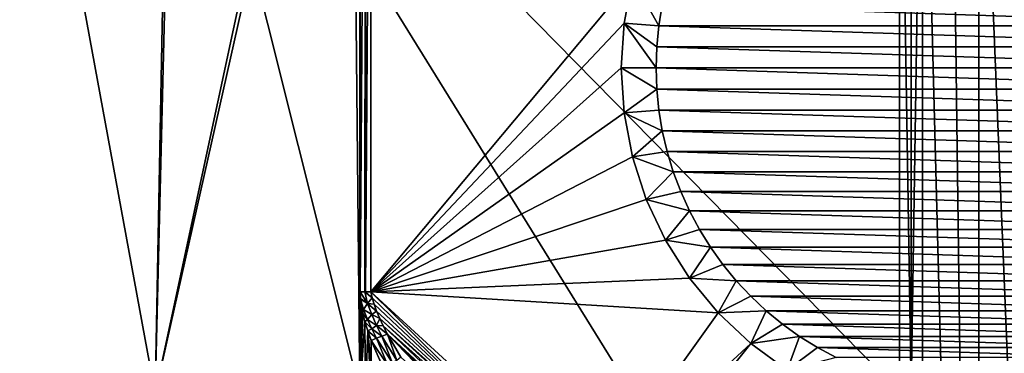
# Model space of a CAD drawing. Header units: metres. Extents: x -92 to 264, y -100 to 50.
# Tile 229 of 656: x -27 to 1, y -21 to -11. Entities that reach past the tile are written whole.
import ezdxf

# ---------------------------------------------------------------- set-up
doc = ezdxf.new("R2010")
doc.units = ezdxf.units.M
doc.layers.add('solid_21062050_01', color=7, linetype='CONTINUOUS')

msp = doc.modelspace()

# ---------------------------------------------------------------- linework, layer by layer
at = {"layer": 'solid_21062050_01'}
for points in [[(-23.603045, -22.137493, -24.454712), (-18.241419, 2.836485, -26.166298), (-17.984694, 2.886259, -26.25663)], [(-17.734138, -22.120388, -26.345543), (-23.603045, -22.137493, -24.454712), (-17.984694, 2.886259, -26.25663)], [(-23.603045, -22.137493, -24.454712), (-23.007612, 1.960443, -24.628582), (-18.241419, 2.836485, -26.166298)], [(-17.734138, -22.120388, -26.345543), (-17.984694, 2.886259, -26.25663), (-17.727924, 2.935212, -26.347757)], [(-17.734138, -22.120388, -26.345543), (-17.727924, 2.935212, -26.347757), (-17.727924, -19.212572, -26.347757)], [(-17.578672, 2.935212, -26.386913), (-17.727924, -19.212572, -26.347757), (-17.727924, 2.935212, -26.347757)], [(-17.594915, -19.212572, -26.383961), (-17.727924, -19.212572, -26.347757), (-17.578672, 2.935212, -26.386913)], [(-17.579082, -19.212572, -26.386843), (-17.594915, -19.212572, -26.383961), (-17.578672, 2.935212, -26.386913)], [(-17.579082, -19.212572, -26.386843), (-17.425756, 2.935212, -26.4), (-17.425756, -19.212572, -26.4)], [(-17.579082, -19.212572, -26.386843), (-17.578672, 2.935212, -26.386913), (-17.425756, 2.935212, -26.4)], [(-9.927938, -10.25084, -26.4), (-17.425756, -19.212572, -26.4), (-17.425756, 2.935212, -26.4)], [(-23.603045, -22.137493, -24.454712), (-27.8853, 1.178421, -23.320091), (-23.138807, 1.937917, -24.58993)], [(-23.603045, -22.137493, -24.454712), (-23.138807, 1.937917, -24.58993), (-23.007612, 1.960443, -24.628582)], [(-23.603045, -22.137493, -24.454712), (-29.601852, -22.143772, -22.921379), (-27.8853, 1.178421, -23.320091)], [(-33.409279, -22.023787, 20.048485), (-23.029959, -0.957206, 20.174379), (-43.782917, -0.865587, 19.922657)], [(-33.409279, -22.023787, 20.048485), (-17.73917, -22.072418, 20.238554), (-23.029959, -0.957206, 20.174379)], [(-2.277006, -22.081369, 20.426104), (-2.277, -1.048826, 20.426104), (-23.029959, -0.957206, 20.174379)], [(-9.942008, -22.08469, 20.33313), (-2.277006, -22.081369, 20.426104), (-23.029959, -0.957206, 20.174379)], [(-17.73917, -22.072418, 20.238554), (-9.942008, -22.08469, 20.33313), (-23.029959, -0.957206, 20.174379)], [(-1.946122, -22.081375, 20.434464), (-2.277, -1.048826, 20.426104), (-2.277006, -22.081369, 20.426104)], [(-1.946154, -1.052086, 20.434464), (-2.277, -1.048826, 20.426104), (-1.946122, -22.081375, 20.434464)], [(-1.946154, -1.052086, 20.434464), (-1.946122, -22.081375, 20.434464), (-1.615579, -1.058735, 20.451513)], [(-1.946122, -22.081375, 20.434464), (-1.615576, -22.081369, 20.451513), (-1.615579, -1.058735, 20.451513)], [(-1.615579, -1.058735, 20.451513), (-1.615576, -22.081369, 20.451513), (0, -63, 20.503769)], [(-0.807599, -1.072466, 20.490723), (-1.615579, -1.058735, 20.451513), (0, -63, 20.503769)], [(-0.807599, -1.072466, 20.490723), (0, -63, 20.503769), (0, -1.07707, 20.503769)], [(0.807608, -1.072466, 20.490723), (0, -1.07707, 20.503769), (2.529191, -63, 20.375505)], [(0, -1.07707, 20.503769), (0, -63, 20.503769), (2.529191, -63, 20.375505)], [(-9.927938, -10.25084, -26.4), (-10.169175, -11.51545, -26.4), (-17.425756, -19.212572, -26.4)], [(-10.169174, -11.515324, -43.996231), (-10.169175, -11.51545, -26.4), (-9.927938, -10.25084, -26.4)], [(-9.927962, -10.250872, -43.996231), (-10.169174, -11.515324, -43.996231), (-9.927938, -10.25084, -26.4)], [(-9.927962, -10.250872, -43.996231), (-9.170867, -11.592718, -44.996231), (-10.169174, -11.515324, -43.996231)], [(-9.927962, -10.250872, -43.996231), (-9.072302, -10.995618, -44.996231), (-9.170867, -11.592718, -44.996231)], [(-9.170867, -11.592718, -44.996231), (-9.072302, -10.995618, -44.996231), (9.170867, -11.592718, -44.996231)], [(-9.072302, -10.995618, -44.996231), (9.072302, -10.995618, -44.996231), (9.170867, -11.592718, -44.996231)], [(-10.169175, -11.51545, -26.4), (-10.25, -12.8, -26.4), (-17.425756, -19.212572, -26.4)], [(-10.169174, -11.515324, -43.996231), (-10.25, -12.8, -43.996231), (-10.169175, -11.51545, -26.4)], [(-10.169174, -11.515324, -43.996231), (-9.25, -12.8, -44.996231), (-10.25, -12.8, -43.996231)], [(-10.25, -12.8, -43.996231), (-10.25, -12.8, -26.4), (-10.169175, -11.51545, -26.4)], [(-10.169174, -11.515324, -43.996231), (-9.170867, -11.592718, -44.996231), (-9.230153, -12.194564, -44.996231)], [(-10.169174, -11.515324, -43.996231), (-9.230153, -12.194564, -44.996231), (-9.25, -12.8, -44.996231)], [(-9.230153, -12.194564, -44.996231), (-9.170867, -11.592718, -44.996231), (9.230153, -12.194564, -44.996231)], [(-9.170867, -11.592718, -44.996231), (9.170867, -11.592718, -44.996231), (9.230153, -12.194564, -44.996231)], [(-9.25, -12.8, -44.996231), (-9.230153, -12.194564, -44.996231), (9.25, -12.8, -44.996231)], [(-9.230153, -12.194564, -44.996231), (9.230153, -12.194564, -44.996231), (9.25, -12.8, -44.996231)], [(-10.25, -12.8, -26.4), (-10.169175, -14.084549, -26.4), (-17.425756, -19.212572, -26.4)], [(-10.169174, -14.084677, -43.996231), (-10.169175, -14.084549, -26.4), (-10.25, -12.8, -26.4)], [(-10.25, -12.8, -43.996231), (-10.169174, -14.084677, -43.996231), (-10.25, -12.8, -26.4)], [(-10.25, -12.8, -43.996231), (-9.25, -12.8, -44.996231), (-9.230153, -13.405436, -44.996231)], [(-10.25, -12.8, -43.996231), (-9.230153, -13.405436, -44.996231), (-10.169174, -14.084677, -43.996231)], [(9.230153, -13.405436, -44.996231), (-9.25, -12.8, -44.996231), (9.25, -12.8, -44.996231)], [(9.230153, -13.405436, -44.996231), (-9.230153, -13.405436, -44.996231), (-9.25, -12.8, -44.996231)], [(-10.169174, -14.084677, -43.996231), (-9.230153, -13.405436, -44.996231), (-9.170867, -14.007281, -44.996231)], [(9.170867, -14.007281, -44.996231), (-9.170867, -14.007281, -44.996231), (-9.230153, -13.405436, -44.996231)], [(9.230153, -13.405436, -44.996231), (9.170867, -14.007281, -44.996231), (-9.230153, -13.405436, -44.996231)], [(-10.169175, -14.084549, -26.4), (-9.927938, -15.349159, -26.4), (-17.425756, -19.212572, -26.4)], [(-9.927962, -15.349129, -43.996231), (-9.927938, -15.349159, -26.4), (-10.169175, -14.084549, -26.4)], [(-10.169174, -14.084677, -43.996231), (-9.927962, -15.349129, -43.996231), (-10.169175, -14.084549, -26.4)], [(-10.169174, -14.084677, -43.996231), (-9.170867, -14.007281, -44.996231), (-9.072302, -14.604382, -44.996231)], [(-10.169174, -14.084677, -43.996231), (-9.072302, -14.604382, -44.996231), (-9.927962, -15.349129, -43.996231)], [(9.072302, -14.604382, -44.996231), (-9.072302, -14.604382, -44.996231), (-9.170867, -14.007281, -44.996231)], [(9.170867, -14.007281, -44.996231), (9.072302, -14.604382, -44.996231), (-9.170867, -14.007281, -44.996231)], [(-9.927962, -15.349129, -43.996231), (-9.072302, -14.604382, -44.996231), (-8.934742, -15.194282, -44.996231)], [(8.934742, -15.194282, -44.996231), (-8.934742, -15.194282, -44.996231), (-9.072302, -14.604382, -44.996231)], [(9.072302, -14.604382, -44.996231), (8.934742, -15.194282, -44.996231), (-9.072302, -14.604382, -44.996231)], [(-9.927962, -15.349129, -43.996231), (-8.934742, -15.194282, -44.996231), (-8.759082, -15.773346, -44.996231)], [(8.759082, -15.773346, -44.996231), (-8.759082, -15.773346, -44.996231), (-8.934742, -15.194282, -44.996231)], [(8.934742, -15.194282, -44.996231), (8.759082, -15.773346, -44.996231), (-8.934742, -15.194282, -44.996231)], [(-9.927938, -15.349159, -26.4), (-9.53019, -16.573324, -26.4), (-17.425756, -19.212572, -26.4)], [(-9.927962, -15.349129, -43.996231), (-9.53023, -16.573225, -43.996231), (-9.927938, -15.349159, -26.4)], [(-9.927962, -15.349129, -43.996231), (-8.759082, -15.773346, -44.996231), (-9.53023, -16.573225, -43.996231)], [(-9.53023, -16.573225, -43.996231), (-9.53019, -16.573324, -26.4), (-9.927938, -15.349159, -26.4)], [(-9.53023, -16.573225, -43.996231), (-8.759082, -15.773346, -44.996231), (-8.545948, -16.339659, -44.996231)], [(8.545948, -16.339659, -44.996231), (-8.545948, -16.339659, -44.996231), (-8.759082, -15.773346, -44.996231)], [(8.759082, -15.773346, -44.996231), (8.545948, -16.339659, -44.996231), (-8.759082, -15.773346, -44.996231)], [(-9.53023, -16.573225, -43.996231), (-8.545948, -16.339659, -44.996231), (-8.296035, -16.891233, -44.996231)], [(8.296035, -16.891233, -44.996231), (-8.296035, -16.891233, -44.996231), (-8.545948, -16.339659, -44.996231)], [(8.545948, -16.339659, -44.996231), (8.296035, -16.891233, -44.996231), (-8.545948, -16.339659, -44.996231)], [(-9.53019, -16.573324, -26.4), (-8.982195, -17.737854, -26.4), (-17.425756, -19.212572, -26.4)], [(-9.53023, -16.573225, -43.996231), (-8.982144, -17.737974, -43.996231), (-9.53019, -16.573324, -26.4)], [(-9.53023, -16.573225, -43.996231), (-8.296035, -16.891233, -44.996231), (-8.982144, -17.737974, -43.996231)], [(-8.982144, -17.737974, -43.996231), (-8.982195, -17.737854, -26.4), (-9.53019, -16.573324, -26.4)], [(-8.982144, -17.737974, -43.996231), (-8.296035, -16.891233, -44.996231), (-8.010695, -17.425026, -44.996231)], [(8.010695, -17.425026, -44.996231), (-8.010695, -17.425026, -44.996231), (-8.296035, -16.891233, -44.996231)], [(8.296035, -16.891233, -44.996231), (8.010695, -17.425026, -44.996231), (-8.296035, -16.891233, -44.996231)], [(-8.982144, -17.737974, -43.996231), (-8.010695, -17.425026, -44.996231), (-7.691125, -17.938972, -44.996231)], [(7.691125, -17.938972, -44.996231), (-7.691125, -17.938972, -44.996231), (-8.010695, -17.425026, -44.996231)], [(8.010695, -17.425026, -44.996231), (7.691125, -17.938972, -44.996231), (-8.010695, -17.425026, -44.996231)], [(-8.982195, -17.737854, -26.4), (-8.292368, -18.824846, -26.4), (-17.425756, -19.212572, -26.4)], [(-8.292467, -18.824739, -43.996231), (-8.292368, -18.824846, -26.4), (-8.982195, -17.737854, -26.4)], [(-8.982144, -17.737974, -43.996231), (-8.292467, -18.824739, -43.996231), (-8.982195, -17.737854, -26.4)], [(-8.982144, -17.737974, -43.996231), (-7.691125, -17.938972, -44.996231), (-8.292467, -18.824739, -43.996231)], [(-8.292467, -18.824739, -43.996231), (-7.691125, -17.938972, -44.996231), (-7.338533, -18.431023, -44.996231)], [(7.338533, -18.431023, -44.996231), (-7.338533, -18.431023, -44.996231), (-7.691125, -17.938972, -44.996231)], [(7.691125, -17.938972, -44.996231), (7.338533, -18.431023, -44.996231), (-7.691125, -17.938972, -44.996231)], [(-8.292467, -18.824739, -43.996231), (-7.338533, -18.431023, -44.996231), (-6.954461, -18.898975, -44.996231)], [(6.954461, -18.898975, -44.996231), (-6.954461, -18.898975, -44.996231), (-7.338533, -18.431023, -44.996231)], [(7.338533, -18.431023, -44.996231), (6.954461, -18.898975, -44.996231), (-7.338533, -18.431023, -44.996231)], [(-8.292368, -18.824846, -26.4), (-7.471865, -19.816673, -26.4), (-17.425756, -19.212572, -26.4)], [(-8.292467, -18.824739, -43.996231), (-7.471833, -19.81671, -43.996231), (-8.292368, -18.824846, -26.4)], [(-8.292467, -18.824739, -43.996231), (-6.954461, -18.898975, -44.996231), (-7.471833, -19.81671, -43.996231)], [(-7.471833, -19.81671, -43.996231), (-7.471865, -19.816673, -26.4), (-8.292368, -18.824846, -26.4)], [(-7.471833, -19.81671, -43.996231), (-6.954461, -18.898975, -44.996231), (-6.540737, -19.340731, -44.996231)], [(6.540737, -19.340731, -44.996231), (-6.540737, -19.340731, -44.996231), (-6.954461, -18.898975, -44.996231)], [(6.954461, -18.898975, -44.996231), (6.540737, -19.340731, -44.996231), (-6.954461, -18.898975, -44.996231)], [(-17.734138, -22.120388, -26.345543), (-17.727924, -19.212572, -26.347757), (-17.719419, -19.404312, -26.35079)], [(-17.734138, -22.120388, -26.345543), (-17.719419, -19.404312, -26.35079), (-17.717409, -19.426664, -26.351507)], [(-17.734138, -22.120388, -26.345543), (-17.717409, -19.426664, -26.351507), (-17.69372, -19.612415, -26.359957)], [(-17.514067, -19.54755, -26.402187), (-17.719419, -19.404312, -26.35079), (-17.727924, -19.212572, -26.347757)], [(-17.514067, -19.54755, -26.402187), (-17.727924, -19.212572, -26.347757), (-17.594915, -19.212572, -26.383961)], [(-17.514067, -19.54755, -26.402187), (-17.717409, -19.426664, -26.351507), (-17.719419, -19.404312, -26.35079)], [(-17.629536, -19.724344, -26.381632), (-17.69372, -19.612415, -26.359957), (-17.717409, -19.426664, -26.351507)], [(-17.629536, -19.724344, -26.381632), (-17.717409, -19.426664, -26.351507), (-17.514067, -19.54755, -26.402187)], [(-17.579082, -19.212572, -26.386843), (-17.38666, -19.385477, -26.402433), (-17.594915, -19.212572, -26.383961)], [(-17.514067, -19.54755, -26.402187), (-17.594915, -19.212572, -26.383961), (-17.38666, -19.385477, -26.402433)], [(-17.579082, -19.212572, -26.386843), (-17.425756, -19.212572, -26.4), (-17.38666, -19.385477, -26.402433)], [(-17.514067, -19.54755, -26.402187), (-17.38666, -19.385477, -26.402433), (-17.33025, -19.570049, -26.409454)], [(-7.471865, -19.816673, -26.4), (-11.147586, -24.965454, -26.4), (-17.425756, -19.212572, -26.4)], [(-11.356407, -25.193344, -26.422873), (-17.425756, -19.212572, -26.4), (-11.147586, -24.965454, -26.4)], [(-17.38666, -19.385477, -26.402433), (-17.425756, -19.212572, -26.4), (-11.356407, -25.193344, -26.422873)], [(-17.33025, -19.570049, -26.409454), (-17.38666, -19.385477, -26.402433), (-11.356407, -25.193344, -26.422873)], [(-7.471833, -19.81671, -43.996231), (-6.540737, -19.340731, -44.996231), (-6.098917, -19.754545, -44.996231)], [(6.098917, -19.754545, -44.996231), (-6.098917, -19.754545, -44.996231), (-6.540737, -19.340731, -44.996231)], [(6.540737, -19.340731, -44.996231), (6.098917, -19.754545, -44.996231), (-6.540737, -19.340731, -44.996231)], [(17.425756, -19.212572, -26.4), (0, -29.300514, -26.4), (-0.942127, -29.273586, -26.4)], [(7.471865, -19.816673, -26.4), (17.425756, -19.212572, -26.4), (-0.942127, -29.273586, -26.4)], [(17.425756, -19.212572, -26.4), (0.942127, -29.273586, -26.4), (0, -29.300514, -26.4)], [(-17.734138, -22.120388, -26.345543), (-17.69372, -19.612415, -26.359957), (-17.650742, -19.836529, -26.375305)], [(-17.629536, -19.724344, -26.381632), (-17.650742, -19.836529, -26.375305), (-17.69372, -19.612415, -26.359957)], [(-17.520435, -20.006523, -26.41721), (-17.650742, -19.836529, -26.375305), (-17.629536, -19.724344, -26.381632)], [(-17.629536, -19.724344, -26.381632), (-17.514067, -19.54755, -26.402187), (-17.397152, -19.868479, -26.430748)], [(-17.520435, -20.006523, -26.41721), (-17.629536, -19.724344, -26.381632), (-17.397152, -19.868479, -26.430748)], [(-17.514067, -19.54755, -26.402187), (-17.33025, -19.570049, -26.409454), (-17.257509, -19.766087, -26.420742)], [(-17.397152, -19.868479, -26.430748), (-17.514067, -19.54755, -26.402187), (-17.257509, -19.766087, -26.420742)], [(-17.257509, -19.766087, -26.420742), (-17.33025, -19.570049, -26.409454), (-11.356407, -25.193344, -26.422873)], [(-17.734138, -22.120388, -26.345543), (-17.650742, -19.836529, -26.375305), (-17.590347, -20.07655, -26.396908)], [(-17.520435, -20.006523, -26.41721), (-17.590347, -20.07655, -26.396908), (-17.650742, -19.836529, -26.375305)], [(-17.397076, -20.278261, -26.456175), (-17.590347, -20.07655, -26.396908), (-17.520435, -20.006523, -26.41721)], [(-17.520435, -20.006523, -26.41721), (-17.397152, -19.868479, -26.430748), (-17.258352, -20.1789, -26.465368)], [(-17.397076, -20.278261, -26.456175), (-17.520435, -20.006523, -26.41721), (-17.258352, -20.1789, -26.465368)], [(-17.397152, -19.868479, -26.430748), (-17.257509, -19.766087, -26.420742), (-17.169123, -19.973686, -26.436111)], [(-17.258352, -20.1789, -26.465368), (-17.397152, -19.868479, -26.430748), (-17.169123, -19.973686, -26.436111)], [(-17.258352, -20.1789, -26.465368), (-17.169123, -19.973686, -26.436111), (-17.065393, -20.193182, -26.455481)], [(-17.169123, -19.973686, -26.436111), (-17.257509, -19.766087, -26.420742), (-11.356407, -25.193344, -26.422873)], [(-17.169123, -19.973686, -26.436111), (-11.356407, -25.193344, -26.422873), (-11.4182, -25.260778, -26.438557)], [(-17.065393, -20.193182, -26.455481), (-17.169123, -19.973686, -26.436111), (-11.4182, -25.260778, -26.438557)], [(-7.471865, -19.816673, -26.4), (-6.533697, -20.697664, -26.4), (-11.147586, -24.965454, -26.4)], [(-6.533645, -20.69772, -43.996231), (-6.533697, -20.697664, -26.4), (-7.471865, -19.816673, -26.4)], [(-7.471833, -19.81671, -43.996231), (-6.533645, -20.69772, -43.996231), (-7.471865, -19.816673, -26.4)], [(-7.471833, -19.81671, -43.996231), (-6.098917, -19.754545, -44.996231), (-6.533645, -20.69772, -43.996231)], [(-6.533645, -20.69772, -43.996231), (-6.098917, -19.754545, -44.996231), (-5.631037, -20.138506, -44.996231)], [(5.631037, -20.138506, -44.996231), (-5.631037, -20.138506, -44.996231), (-6.098917, -19.754545, -44.996231)], [(6.098917, -19.754545, -44.996231), (5.631037, -20.138506, -44.996231), (-6.098917, -19.754545, -44.996231)], [(7.471865, -19.816673, -26.4), (-0.942127, -29.273586, -26.4), (-1.880999, -29.19293, -26.4)], [(6.533697, -20.697664, -26.4), (7.471865, -19.816673, -26.4), (-1.880999, -29.19293, -26.4)], [(-17.574253, -22.119625, -26.402672), (-17.734138, -22.120388, -26.345543), (-17.590347, -20.07655, -26.396908)], [(-17.574253, -22.119625, -26.402672), (-17.590347, -20.07655, -26.396908), (-17.512318, -20.332634, -26.424885)], [(-17.397076, -20.278261, -26.456175), (-17.512318, -20.332634, -26.424885), (-17.590347, -20.07655, -26.396908)], [(-17.263386, -20.542133, -26.497467), (-17.512318, -20.332634, -26.424885), (-17.397076, -20.278261, -26.456175)], [(-17.397076, -20.278261, -26.456175), (-17.258352, -20.1789, -26.465368), (-17.104683, -20.481308, -26.504049)], [(-17.263386, -20.542133, -26.497467), (-17.397076, -20.278261, -26.456175), (-17.104683, -20.481308, -26.504049)], [(-17.258352, -20.1789, -26.465368), (-17.065393, -20.193182, -26.455481), (-16.946377, -20.424959, -26.478838)], [(-17.104683, -20.481308, -26.504049), (-17.258352, -20.1789, -26.465368), (-16.946377, -20.424959, -26.478838)], [(-17.065393, -20.193182, -26.455481), (-11.4182, -25.260778, -26.438557), (-11.560679, -25.416267, -26.49099)], [(-16.946377, -20.424959, -26.478838), (-17.065393, -20.193182, -26.455481), (-11.560679, -25.416267, -26.49099)], [(-6.533645, -20.69772, -43.996231), (-5.631037, -20.138506, -44.996231), (-5.13912, -20.491009, -44.996231)], [(5.13912, -20.491009, -44.996231), (-5.13912, -20.491009, -44.996231), (-5.631037, -20.138506, -44.996231)], [(5.631037, -20.138506, -44.996231), (5.13912, -20.491009, -44.996231), (-5.631037, -20.138506, -44.996231)], [(-17.574253, -22.119625, -26.402672), (-17.512318, -20.332634, -26.424885), (-17.416763, -22.118525, -26.459244)], [(-17.416346, -21.365683, -26.459393), (-17.416763, -22.118525, -26.459244), (-17.512318, -20.332634, -26.424885)], [(-17.512318, -20.332634, -26.424885), (-17.41637, -20.605064, -26.459385), (-17.416346, -21.365683, -26.459393)], [(-17.263386, -20.542133, -26.497467), (-17.41637, -20.605064, -26.459385), (-17.512318, -20.332634, -26.424885)], [(-16.945288, -21.307358, -26.613264), (-17.41637, -20.605064, -26.459385), (-17.263386, -20.542133, -26.497467)], [(-16.810596, -21.240641, -26.620987), (-17.263386, -20.542133, -26.497467), (-17.104683, -20.481308, -26.504049)], [(-16.945288, -21.307358, -26.613264), (-17.263386, -20.542133, -26.497467), (-16.810596, -21.240641, -26.620987)], [(-16.674953, -21.177713, -26.603846), (-17.104683, -20.481308, -26.504049), (-16.946377, -20.424959, -26.478838)], [(-16.810596, -21.240641, -26.620987), (-17.104683, -20.481308, -26.504049), (-16.674953, -21.177713, -26.603846)], [(-12.943849, -24.365179, -26.546642), (-16.946377, -20.424959, -26.478838), (-11.560679, -25.416267, -26.49099)], [(-14.355779, -23.107149, -26.557257), (-16.563267, -21.086466, -26.557894), (-16.946377, -20.424959, -26.478838)], [(-16.674953, -21.177713, -26.603846), (-16.946377, -20.424959, -26.478838), (-16.563267, -21.086466, -26.557894)], [(-13.78682, -23.588127, -26.545303), (-14.355779, -23.107149, -26.557257), (-16.946377, -20.424959, -26.478838)], [(-12.943849, -24.365179, -26.546642), (-13.78682, -23.588127, -26.545303), (-16.946377, -20.424959, -26.478838)], [(-6.533645, -20.69772, -43.996231), (-5.13912, -20.491009, -44.996231), (-5.492181, -21.45439, -43.996231)], [(-5.492181, -21.45439, -43.996231), (-5.13912, -20.491009, -44.996231), (-4.624904, -20.810791, -44.996231)], [(4.624904, -20.810791, -44.996231), (-4.624904, -20.810791, -44.996231), (-5.13912, -20.491009, -44.996231)], [(5.13912, -20.491009, -44.996231), (4.624904, -20.810791, -44.996231), (-5.13912, -20.491009, -44.996231)], [(-17.41637, -20.605064, -26.459385), (-17.077034, -21.373158, -26.580254), (-17.100168, -21.326038, -26.572098)], [(-16.945288, -21.307358, -26.613264), (-17.077034, -21.373158, -26.580254), (-17.41637, -20.605064, -26.459385)], [(-17.416346, -21.365683, -26.459393), (-17.41637, -20.605064, -26.459385), (-17.100168, -21.326038, -26.572098)], [(-6.533697, -20.697664, -26.4), (-10.440792, -25.57729, -26.4), (-11.147586, -24.965454, -26.4)], [(-6.533697, -20.697664, -26.4), (-5.492177, -21.454369, -26.4), (-10.440792, -25.57729, -26.4)], [(-5.492181, -21.45439, -43.996231), (-5.492177, -21.454369, -26.4), (-6.533697, -20.697664, -26.4)], [(-6.533645, -20.69772, -43.996231), (-5.492181, -21.45439, -43.996231), (-6.533697, -20.697664, -26.4)], [(-5.492181, -21.45439, -43.996231), (-4.624904, -20.810791, -44.996231), (-4.091144, -21.096079, -44.996231)], [(4.091144, -21.096079, -44.996231), (-4.091144, -21.096079, -44.996231), (-4.624904, -20.810791, -44.996231)], [(4.624904, -20.810791, -44.996231), (4.091144, -21.096079, -44.996231), (-4.624904, -20.810791, -44.996231)], [(5.492177, -21.454369, -26.4), (6.533697, -20.697664, -26.4), (-1.880999, -29.19293, -26.4)]]:
    msp.add_3dface(points, dxfattribs=at)

doc.saveas('drawing.dxf')
